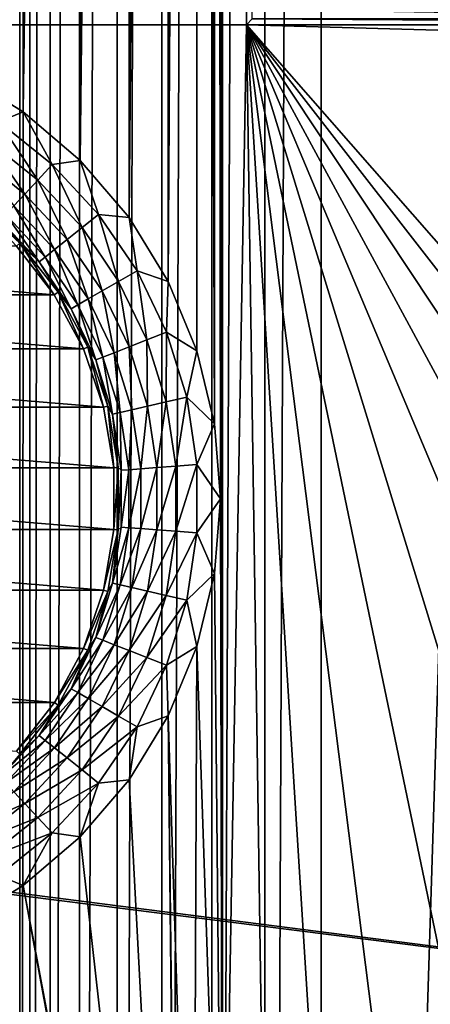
# Model space of a CAD drawing. Header units: metres. Extents: x -205 to 205, y -104 to 104.
# Tile 1021 of 1056: x 27.75 to 31.82, y -29.97 to -20.21. Entities that reach past the tile are written whole.
import ezdxf

# ---------------------------------------------------------------- set-up
doc = ezdxf.new("R2010")
doc.units = ezdxf.units.M
doc.layers.add('solid_01_2-CONSUMER_EHM_BOX_SW0001', color=7, linetype='CONTINUOUS')

msp = doc.modelspace()

# ---------------------------------------------------------------- linework, layer by layer
at = {"layer": 'solid_01_2-CONSUMER_EHM_BOX_SW0001'}
for points in [[(27.853924, 67.360435), (-0.010849, -74.95858), (-0.010778, 75.04142)], [(27.853924, 67.360435), (27.752735, 66.82019), (-0.010849, -74.95858)], [(27.752735, 66.82019), (27.752735, 66.262619), (-0.010849, -74.95858)], [(27.752672, -66.17981), (-0.010849, -74.95858), (27.752735, 66.262619)], [(27.752672, -66.17981), (27.752735, 66.262619), (27.853924, 65.722374)], [(27.853861, -65.639565), (27.752672, -66.17981), (27.853924, 65.722374)], [(27.853861, -65.639565), (27.853924, 65.722374), (28.054935, 65.202545)], [(28.054873, -65.119736), (27.853861, -65.639565), (28.054935, 65.202545)], [(28.054873, -65.119736), (28.054935, 65.202545), (28.344984, 64.735176)], [(28.344923, -64.652359), (28.054873, -65.119736), (28.344984, 64.735176)], [(28.344923, -64.652359), (28.344984, 64.735176), (28.7195, 64.323372)], [(28.719439, -64.240562), (28.344923, -64.652359), (28.7195, 64.323372)], [(28.719439, -64.240562), (28.7195, 64.323372), (29.159649, 63.992062)], [(29.15959, -63.909252), (28.719439, -64.240562), (29.159649, 63.992062)], [(29.15959, -63.909252), (29.159649, 63.992062), (29.656477, 63.74366)], [(29.656416, -63.660851), (29.15959, -63.909252), (29.656477, 63.74366)], [(29.656416, -63.660851), (29.656477, 63.74366), (30.180592, 63.594833)], [(30.180532, -63.51202), (29.656416, -63.660851), (30.180592, 63.594833)], [(30.180532, -63.51202), (30.180592, 63.594833), (30.739216, 63.541405)], [(30.739157, -63.458595), (30.180532, -63.51202), (30.739216, 63.541405)], [(30.739157, -63.458595), (30.739216, 63.541405), (34.739216, 63.541405)], [(30.739157, -63.458595), (34.739216, 63.541405), (34.739155, -63.458595)], [(-42.500065, -37.458561, 108.5), (42.499969, 37.541401, 108.5), (-42.500031, 37.541439, 108.5)], [(-42.500065, -37.458561, 108.5), (42.499935, -37.458599, 108.5), (42.499969, 37.541401, 108.5)], [(29.74127, 25.041218, 6), (29.761179, -33.947803, 6), (29.765892, 34.018085, 6)], [(29.761179, -33.947803, 6), (29.999941, -20.258595, 6), (29.765892, 34.018085, 6)], [(29.999941, -20.258595, 6), (29.99996, 20.341406, 6), (29.765892, 34.018085, 6)], [(29.74127, 25.041218, 6), (29.682863, 24.29949, 6), (29.741247, -24.958782, 6)], [(29.74127, 25.041218, 6), (29.741247, -24.958782, 6), (29.761179, -33.947803, 6)], [(29.682863, 24.29949, 6), (29.509138, 23.576031, 6), (29.682899, -24.217049, 6)], [(29.682863, 24.29949, 6), (29.682899, -24.217049, 6), (29.741247, -24.958782, 6)], [(29.509138, 23.576031, 6), (29.224377, 22.888657, 6), (29.224525, -22.806179, 6)], [(29.509138, 23.576031, 6), (29.224525, -22.806179, 6), (29.509232, -23.493576, 6)], [(29.509138, 23.576031, 6), (29.509232, -23.493576, 6), (29.682899, -24.217049, 6)], [(29.224377, 22.888657, 6), (28.835588, 22.254297, 6), (28.835787, -22.171789, 6)], [(29.224377, 22.888657, 6), (28.835787, -22.171789, 6), (29.224525, -22.806179, 6)], [(28.835588, 22.254297, 6), (28.35235, 21.68857, 6), (28.352594, -21.606024, 6)], [(28.835588, 22.254297, 6), (28.352594, -21.606024, 6), (28.835787, -22.171789, 6)], [(28.35235, 21.68857, 6), (27.78656, 21.205408, 6), (27.786844, -21.122816, 6)], [(28.35235, 21.68857, 6), (27.786844, -21.122816, 6), (28.352594, -21.606024, 6)], [(27.78656, 21.205408, 6), (27.152157, 20.816708, 6), (27.15247, -20.734064, 6)], [(27.78656, 21.205408, 6), (27.15247, -20.734064, 6), (27.786844, -21.122816, 6)], [(30.02704, 1.834297, 9.104041), (29.99996, 20.341406, 6), (29.999941, -20.258595, 6)], [(30.02704, 1.834297, 9.104041), (29.999941, -20.258595, 6), (30.026133, 0.041405, 9)], [(30.026133, 0.041405, 9), (29.999941, -20.258595, 6), (30.027039, -1.751487, 9.104041)], [(30.027039, -1.751487, 9.104041), (29.999941, -20.258595, 6), (30.029749, -3.519576, 9.414596)], [(30.029749, -3.519576, 9.414596), (29.999941, -20.258595, 6), (30.034225, -5.240614, 9.927757)], [(30.034225, -5.240614, 9.927757), (29.999941, -20.258595, 6), (30.040411, -6.890749, 10.63655)], [(30.040411, -6.890749, 10.63655), (29.999941, -20.258595, 6), (30.048216, -8.447193, 11.531049)], [(30.048216, -8.447193, 11.531049), (29.999941, -20.258595, 6), (30.057545, -9.890362, 12.6)], [(30.057539, -20.200998, 12.6), (30.057545, -9.890362, 12.6), (29.999941, -20.258595, 6)], [(-39.498363, -18.956865, 63.099998), (39.498245, -18.956903, 63.099998), (39.498245, -20.260296, 63.099998)], [(-39.498363, -20.260258, 63.099998), (-39.498363, -18.956865, 63.099998), (39.498245, -20.260296, 63.099998)], [(30.057539, -20.200998, 12.6), (29.999941, -20.258595, 6), (38.999943, -20.258598, 6)], [(30.057539, -20.200998, 12.6), (38.999943, -20.258598, 6), (39.057537, -20.201002, 12.6)], [(-40.59803, -20.260258, 63.099998), (40.597908, -30.516182, 63.099998), (-40.598034, -30.515982, 63.099998)], [(-40.59803, -20.260258, 63.099998), (-39.498363, -20.260258, 63.099998), (40.597908, -30.516182, 63.099998)], [(40.597908, -30.516182, 63.099998), (-39.498363, -20.260258, 63.099998), (39.498245, -20.260296, 63.099998)], [(29.761179, -33.947803, 6), (30.188957, -33.010929, 6), (29.999941, -20.258595, 6)], [(38.999943, -20.511686, 6), (38.999943, -20.258598, 6), (29.999941, -20.258595, 6)], [(38.03487, -29.433016, 6), (38.999943, -20.511686, 6), (29.999941, -20.258595, 6)], [(37.016911, -29.2859, 6), (38.03487, -29.433016, 6), (29.999941, -20.258595, 6)], [(35.984287, -29.285801, 6), (37.016911, -29.2859, 6), (29.999941, -20.258595, 6)], [(34.964699, -29.433071, 6), (35.984287, -29.285801, 6), (29.999941, -20.258595, 6)], [(33.976616, -29.724522, 6), (34.964699, -29.433071, 6), (29.999941, -20.258595, 6)], [(33.038162, -30.155346, 6), (33.976616, -29.724522, 6), (29.999941, -20.258595, 6)], [(32.174355, -30.713671, 6), (33.038162, -30.155346, 6), (29.999941, -20.258595, 6)], [(31.40736, -31.381132, 6), (32.174355, -30.713671, 6), (29.999941, -20.258595, 6)], [(30.743738, -32.148026, 6), (31.40736, -31.381132, 6), (29.999941, -20.258595, 6)], [(30.188957, -33.010929, 6), (30.743738, -32.148026, 6), (29.999941, -20.258595, 6)], [(27.546764, -21.223091, 6.024549), (27.786844, -21.122816, 6), (27.15247, -20.734064, 6)], [(27.546764, -21.223091, 6.024549), (28.075066, -21.644398, 6.024549), (27.786844, -21.122816, 6)], [(28.075066, -21.644398, 6.024549), (28.352594, -21.606024, 6), (27.786844, -21.122816, 6)], [(27.931812, -21.798788, 6.097567), (27.546764, -21.223091, 6.024549), (27.428122, -21.397108, 6.097567)], [(27.931812, -21.798788, 6.097567), (28.075066, -21.644398, 6.024549), (27.546764, -21.223091, 6.024549)], [(27.428122, -21.397108, 6.097567), (27.321537, -21.553436, 6.215427), (27.80312, -21.937485, 6.215427)], [(27.931812, -21.798788, 6.097567), (27.428122, -21.397108, 6.097567), (27.80312, -21.937485, 6.215427)], [(27.80312, -21.937485, 6.215427), (27.321537, -21.553436, 6.215427), (27.695383, -22.053598, 6.372272)], [(28.37001, -22.271053, 6.097567), (28.075066, -21.644398, 6.024549), (27.931812, -21.798788, 6.097567)], [(28.075066, -21.644398, 6.024549), (28.534674, -22.139738, 6.024549), (28.352594, -21.606024, 6)], [(28.37001, -22.271053, 6.097567), (28.534674, -22.139738, 6.024549), (28.075066, -21.644398, 6.024549)], [(28.534674, -22.139738, 6.024549), (28.835787, -22.171789, 6), (28.352594, -21.606024, 6)], [(27.931812, -21.798788, 6.097567), (27.80312, -21.937485, 6.215427), (28.222082, -22.389021, 6.215427)], [(28.37001, -22.271053, 6.097567), (27.931812, -21.798788, 6.097567), (28.222082, -22.389021, 6.215427)], [(27.80312, -21.937485, 6.215427), (27.695383, -22.053598, 6.372272), (28.098244, -22.48778, 6.372272)], [(28.222082, -22.389021, 6.215427), (27.80312, -21.937485, 6.215427), (28.098244, -22.48778, 6.372272)], [(27.562883, -22.1964, 6.770193), (27.297939, -22.006155, 6.991273), (27.752552, -22.42466, 6.991273)], [(27.720217, -22.454071, 12), (27.752552, -22.42466, 6.991273), (27.297939, -22.006155, 6.991273)], [(27.695383, -22.053598, 6.372272), (27.613955, -22.141356, 6.560308), (28.004646, -22.562422, 6.560308)], [(28.098244, -22.48778, 6.372272), (27.695383, -22.053598, 6.372272), (28.004646, -22.562422, 6.560308)], [(27.613955, -22.141356, 6.560308), (27.562883, -22.1964, 6.770193), (27.94594, -22.609238, 6.770193)], [(28.004646, -22.562422, 6.560308), (27.613955, -22.141356, 6.560308), (27.94594, -22.609238, 6.770193)], [(28.732925, -22.803354, 6.097567), (28.534674, -22.139738, 6.024549), (28.37001, -22.271053, 6.097567)], [(28.534674, -22.139738, 6.024549), (28.915323, -22.698048, 6.024549), (28.835787, -22.171789, 6)], [(28.732925, -22.803354, 6.097567), (28.915323, -22.698048, 6.024549), (28.534674, -22.139738, 6.024549)], [(27.94594, -22.609238, 6.770193), (27.562883, -22.1964, 6.770193), (27.752552, -22.42466, 6.991273)], [(28.915323, -22.698048, 6.024549), (29.224525, -22.806179, 6), (28.835787, -22.171789, 6)], [(28.37001, -22.271053, 6.097567), (28.222082, -22.389021, 6.215427), (28.569069, -22.897957, 6.215427)], [(28.732925, -22.803354, 6.097567), (28.37001, -22.271053, 6.097567), (28.569069, -22.897957, 6.215427)], [(27.720217, -22.454071, 12), (28.095608, -22.936373, 12), (27.752552, -22.42466, 6.991273)], [(27.94594, -22.609238, 6.770193), (27.752552, -22.42466, 6.991273), (28.13208, -22.912283, 6.991273)], [(28.095608, -22.936373, 12), (28.13208, -22.912283, 6.991273), (27.752552, -22.42466, 6.991273)], [(28.222082, -22.389021, 6.215427), (28.098244, -22.48778, 6.372272), (28.431894, -22.977156, 6.372272)], [(28.569069, -22.897957, 6.215427), (28.222082, -22.389021, 6.215427), (28.431894, -22.977156, 6.372272)], [(28.095608, -22.936373, 12), (22.279562, -22.45418, 12), (21.904182, -22.936508, 12)], [(27.720217, -22.454071, 12), (22.279562, -22.45418, 12), (28.095608, -22.936373, 12)], [(28.098244, -22.48778, 6.372272), (28.004646, -22.562422, 6.560308), (28.328217, -23.037012, 6.560308)], [(28.431894, -22.977156, 6.372272), (28.098244, -22.48778, 6.372272), (28.328217, -23.037012, 6.560308)], [(28.004646, -22.562422, 6.560308), (27.94594, -22.609238, 6.770193), (28.263189, -23.074556, 6.770193)], [(28.263189, -23.074556, 6.770193), (27.94594, -22.609238, 6.770193), (28.13208, -22.912283, 6.991273)], [(28.328217, -23.037012, 6.560308), (28.004646, -22.562422, 6.560308), (28.263189, -23.074556, 6.770193)], [(29.012453, -23.383799, 6.097567), (28.915323, -22.698048, 6.024549), (28.732925, -22.803354, 6.097567)], [(28.915323, -22.698048, 6.024549), (29.208508, -23.306854, 6.024549), (29.224525, -22.806179, 6)], [(29.012453, -23.383799, 6.097567), (29.208508, -23.306854, 6.024549), (28.915323, -22.698048, 6.024549)], [(28.732925, -22.803354, 6.097567), (28.569069, -22.897957, 6.215427), (28.836327, -23.452923, 6.215427)], [(29.012453, -23.383799, 6.097567), (28.732925, -22.803354, 6.097567), (28.836327, -23.452923, 6.215427)], [(29.208508, -23.306854, 6.024549), (29.509232, -23.493576, 6), (29.224525, -22.806179, 6)], [(28.386082, -23.473139, 12), (21.904182, -22.936508, 12), (21.613745, -23.473259, 12)], [(28.095608, -22.936373, 12), (21.904182, -22.936508, 12), (28.386082, -23.473139, 12)], [(28.095608, -22.936373, 12), (28.386082, -23.473139, 12), (28.13208, -22.912283, 6.991273)], [(28.263189, -23.074556, 6.770193), (28.13208, -22.912283, 6.991273), (28.426174, -23.455725, 6.991273)], [(28.386082, -23.473139, 12), (28.426174, -23.455725, 6.991273), (28.13208, -22.912283, 6.991273)], [(28.569069, -22.897957, 6.215427), (28.431894, -22.977156, 6.372272), (28.688879, -23.510792, 6.372272)], [(28.836327, -23.452923, 6.215427), (28.569069, -22.897957, 6.215427), (28.688879, -23.510792, 6.372272)], [(28.328217, -23.037012, 6.560308), (28.263189, -23.074556, 6.770193), (28.507542, -23.581963, 6.770193)], [(28.431894, -22.977156, 6.372272), (28.328217, -23.037012, 6.560308), (28.577438, -23.554529, 6.560308)], [(28.577438, -23.554529, 6.560308), (28.328217, -23.037012, 6.560308), (28.507542, -23.581963, 6.770193)], [(28.688879, -23.510792, 6.372272), (28.431894, -22.977156, 6.372272), (28.577438, -23.554529, 6.560308)], [(28.507542, -23.581963, 6.770193), (28.263189, -23.074556, 6.770193), (28.426174, -23.455725, 6.991273)], [(29.202347, -23.999422, 6.097567), (29.208508, -23.306854, 6.024549), (29.012453, -23.383799, 6.097567)], [(29.202347, -23.999422, 6.097567), (29.407681, -23.952557, 6.024549), (29.208508, -23.306854, 6.024549)], [(29.208508, -23.306854, 6.024549), (29.407681, -23.952557, 6.024549), (29.509232, -23.493576, 6)], [(29.012453, -23.383799, 6.097567), (28.836327, -23.452923, 6.215427), (29.017885, -24.041525, 6.215427)], [(29.202347, -23.999422, 6.097567), (29.012453, -23.383799, 6.097567), (29.017885, -24.041525, 6.215427)], [(28.584383, -24.050686, 12), (21.613745, -23.473259, 12), (21.415438, -24.050911, 12)], [(28.386082, -23.473139, 12), (21.613745, -23.473259, 12), (28.584383, -24.050686, 12)], [(28.386082, -23.473139, 12), (28.584383, -24.050686, 12), (28.426174, -23.455725, 6.991273)], [(28.507542, -23.581963, 6.770193), (28.426174, -23.455725, 6.991273), (28.626808, -24.040159, 6.991273)], [(28.584383, -24.050686, 12), (28.626808, -24.040159, 6.991273), (28.426174, -23.455725, 6.991273)], [(28.688879, -23.510792, 6.372272), (28.577438, -23.554529, 6.560308), (28.746746, -24.103411, 6.560308)], [(28.836327, -23.452923, 6.215427), (28.688879, -23.510792, 6.372272), (28.863461, -24.076771, 6.372272)], [(28.863461, -24.076771, 6.372272), (28.688879, -23.510792, 6.372272), (28.746746, -24.103411, 6.560308)], [(29.017885, -24.041525, 6.215427), (28.836327, -23.452923, 6.215427), (28.863461, -24.076771, 6.372272)], [(29.407681, -23.952557, 6.024549), (29.682899, -24.217049, 6), (29.509232, -23.493576, 6)], [(28.577438, -23.554529, 6.560308), (28.507542, -23.581963, 6.770193), (28.673542, -24.120119, 6.770193)], [(28.673542, -24.120119, 6.770193), (28.507542, -23.581963, 6.770193), (28.626808, -24.040159, 6.991273)], [(28.746746, -24.103411, 6.560308), (28.577438, -23.554529, 6.560308), (28.673542, -24.120119, 6.770193)], [(29.202347, -23.999422, 6.097567), (29.017885, -24.041525, 6.215427), (29.10969, -24.650612, 6.215427)], [(29.298367, -24.636473, 6.097567), (29.202347, -23.999422, 6.097567), (29.10969, -24.650612, 6.215427)], [(29.298367, -24.636473, 6.097567), (29.407681, -23.952557, 6.024549), (29.202347, -23.999422, 6.097567)], [(29.298367, -24.636473, 6.097567), (29.508392, -24.620733, 6.024549), (29.407681, -23.952557, 6.024549)], [(29.407681, -23.952557, 6.024549), (29.508392, -24.620733, 6.024549), (29.682899, -24.217049, 6)], [(28.684961, -24.653397, 12), (21.415438, -24.050911, 12), (21.314905, -24.65354, 12)], [(28.584383, -24.050686, 12), (21.415438, -24.050911, 12), (28.684961, -24.653397, 12)], [(28.584383, -24.050686, 12), (28.684961, -24.653397, 12), (28.626808, -24.040159, 6.991273)], [(28.673542, -24.120119, 6.770193), (28.626808, -24.040159, 6.991273), (28.728512, -24.649649, 6.991273)], [(28.684961, -24.653397, 12), (28.728512, -24.649649, 6.991273), (28.626808, -24.040159, 6.991273)], [(28.746746, -24.103411, 6.560308), (28.673542, -24.120119, 6.770193), (28.757479, -24.677006, 6.770193)], [(28.863461, -24.076771, 6.372272), (28.746746, -24.103411, 6.560308), (28.832355, -24.671394, 6.560308)], [(28.832355, -24.671394, 6.560308), (28.746746, -24.103411, 6.560308), (28.757479, -24.677006, 6.770193)], [(28.951736, -24.662449, 6.372272), (28.863461, -24.076771, 6.372272), (28.832355, -24.671394, 6.560308)], [(29.017885, -24.041525, 6.215427), (28.863461, -24.076771, 6.372272), (28.951736, -24.662449, 6.372272)], [(29.10969, -24.650612, 6.215427), (29.017885, -24.041525, 6.215427), (28.951736, -24.662449, 6.372272)], [(28.757479, -24.677006, 6.770193), (28.673542, -24.120119, 6.770193), (28.728512, -24.649649, 6.991273)], [(29.508392, -24.620733, 6.024549), (29.741247, -24.958782, 6), (29.682899, -24.217049, 6)], [(28.684961, -24.653397, 12), (21.314905, -24.65354, 12), (28.684973, -25.263645, 12)], [(28.684973, -25.263645, 12), (21.314905, -24.65354, 12), (21.314917, -25.263788, 12)], [(28.684961, -24.653397, 12), (28.684973, -25.263645, 12), (28.728512, -24.649649, 6.991273)], [(28.684973, -25.263645, 12), (28.72851, -25.267563, 6.991273), (28.728512, -24.649649, 6.991273)], [(28.757479, -24.677006, 6.770193), (28.728512, -24.649649, 6.991273), (28.72851, -25.267563, 6.991273)], [(28.757479, -25.240183, 6.770193), (28.757479, -24.677006, 6.770193), (28.72851, -25.267563, 6.991273)], [(28.832355, -24.671394, 6.560308), (28.757479, -24.677006, 6.770193), (28.757479, -25.240183, 6.770193)], [(28.832355, -25.245794, 6.560308), (28.832355, -24.671394, 6.560308), (28.757479, -25.240183, 6.770193)], [(28.951736, -24.662449, 6.372272), (28.832355, -24.671394, 6.560308), (28.832355, -25.245794, 6.560308)], [(28.951736, -25.25474, 6.372272), (28.951736, -24.662449, 6.372272), (28.832355, -25.245794, 6.560308)], [(29.10969, -24.650612, 6.215427), (28.951736, -24.662449, 6.372272), (28.951736, -25.25474, 6.372272)], [(29.10969, -25.266577, 6.215427), (29.10969, -24.650612, 6.215427), (28.951736, -25.25474, 6.372272)], [(29.298367, -24.636473, 6.097567), (29.10969, -24.650612, 6.215427), (29.10969, -25.266577, 6.215427)], [(29.298367, -25.280718, 6.097567), (29.298367, -24.636473, 6.097567), (29.10969, -25.266577, 6.215427)], [(29.298367, -25.280718, 6.097567), (29.508392, -25.296457, 6.024549), (29.508392, -24.620733, 6.024549)], [(29.298367, -25.280718, 6.097567), (29.508392, -24.620733, 6.024549), (29.298367, -24.636473, 6.097567)], [(29.508392, -24.620733, 6.024549), (29.508392, -25.296457, 6.024549), (29.741247, -24.958782, 6)], [(29.508392, -25.296457, 6.024549), (29.68284, -25.70051, 6), (29.741247, -24.958782, 6)], [(29.741247, -24.958782, 6), (29.68284, -25.70051, 6), (29.761179, -33.947803, 6)], [(28.684973, -25.263645, 12), (21.314917, -25.263788, 12), (28.58444, -25.866274, 12)], [(28.58444, -25.866274, 12), (21.314917, -25.263788, 12), (21.415495, -25.866501, 12)], [(28.684973, -25.263645, 12), (28.58444, -25.866274, 12), (28.72851, -25.267563, 6.991273)], [(28.58444, -25.866274, 12), (28.626802, -25.87705, 6.991273), (28.72851, -25.267563, 6.991273)], [(28.67354, -25.79707, 6.770193), (28.72851, -25.267563, 6.991273), (28.626802, -25.87705, 6.991273)], [(28.67354, -25.79707, 6.770193), (28.757479, -25.240183, 6.770193), (28.72851, -25.267563, 6.991273)], [(28.832355, -25.245794, 6.560308), (28.757479, -25.240183, 6.770193), (28.67354, -25.79707, 6.770193)], [(28.746746, -25.813778, 6.560308), (28.832355, -25.245794, 6.560308), (28.67354, -25.79707, 6.770193)], [(28.951736, -25.25474, 6.372272), (28.832355, -25.245794, 6.560308), (28.746746, -25.813778, 6.560308)], [(28.863461, -25.840418, 6.372272), (28.951736, -25.25474, 6.372272), (28.746746, -25.813778, 6.560308)], [(29.10969, -25.266577, 6.215427), (28.951736, -25.25474, 6.372272), (28.863461, -25.840418, 6.372272)], [(29.017885, -25.875664, 6.215427), (29.10969, -25.266577, 6.215427), (28.863461, -25.840418, 6.372272)], [(29.298367, -25.280718, 6.097567), (29.10969, -25.266577, 6.215427), (29.017885, -25.875664, 6.215427)], [(29.202347, -25.917767, 6.097567), (29.298367, -25.280718, 6.097567), (29.017885, -25.875664, 6.215427)], [(29.202347, -25.917767, 6.097567), (29.508392, -25.296457, 6.024549), (29.298367, -25.280718, 6.097567)], [(29.202347, -25.917767, 6.097567), (29.407681, -25.964632, 6.024549), (29.508392, -25.296457, 6.024549)], [(29.508392, -25.296457, 6.024549), (29.407681, -25.964632, 6.024549), (29.68284, -25.70051, 6)], [(29.407681, -25.964632, 6.024549), (29.509115, -26.423969, 6), (29.68284, -25.70051, 6)], [(29.68284, -25.70051, 6), (29.509115, -26.423969, 6), (29.761179, -33.947803, 6)], [(28.58444, -25.866274, 12), (21.415495, -25.866501, 12), (28.386135, -26.443926, 12)], [(28.386135, -26.443926, 12), (21.415495, -25.866501, 12), (21.613796, -26.444046, 12)], [(28.58444, -25.866274, 12), (28.386135, -26.443926, 12), (28.626802, -25.87705, 6.991273)], [(28.507542, -26.335226, 6.770193), (28.67354, -25.79707, 6.770193), (28.626802, -25.87705, 6.991273)], [(28.746746, -25.813778, 6.560308), (28.67354, -25.79707, 6.770193), (28.507542, -26.335226, 6.770193)], [(28.577438, -26.362659, 6.560308), (28.746746, -25.813778, 6.560308), (28.507542, -26.335226, 6.770193)], [(28.863461, -25.840418, 6.372272), (28.746746, -25.813778, 6.560308), (28.577438, -26.362659, 6.560308)], [(28.688879, -26.406397, 6.372272), (28.863461, -25.840418, 6.372272), (28.577438, -26.362659, 6.560308)], [(29.017885, -25.875664, 6.215427), (28.863461, -25.840418, 6.372272), (28.688879, -26.406397, 6.372272)], [(28.386135, -26.443926, 12), (28.426163, -26.461485, 6.991273), (28.626802, -25.87705, 6.991273)], [(28.507542, -26.335226, 6.770193), (28.626802, -25.87705, 6.991273), (28.426163, -26.461485, 6.991273)], [(28.836325, -26.464266, 6.215427), (29.017885, -25.875664, 6.215427), (28.688879, -26.406397, 6.372272)], [(29.202347, -25.917767, 6.097567), (29.017885, -25.875664, 6.215427), (28.836325, -26.464266, 6.215427)], [(29.012451, -26.53339, 6.097567), (29.202347, -25.917767, 6.097567), (28.836325, -26.464266, 6.215427)], [(29.012451, -26.53339, 6.097567), (29.407681, -25.964632, 6.024549), (29.202347, -25.917767, 6.097567)], [(29.012451, -26.53339, 6.097567), (29.208506, -26.610336, 6.024549), (29.407681, -25.964632, 6.024549)], [(29.407681, -25.964632, 6.024549), (29.208506, -26.610336, 6.024549), (29.509115, -26.423969, 6)], [(28.263187, -26.842632, 6.770193), (28.507542, -26.335226, 6.770193), (28.426163, -26.461485, 6.991273)], [(28.577438, -26.362659, 6.560308), (28.507542, -26.335226, 6.770193), (28.263187, -26.842632, 6.770193)], [(28.386135, -26.443926, 12), (21.613796, -26.444046, 12), (28.095695, -26.980677, 12)], [(28.095695, -26.980677, 12), (21.613796, -26.444046, 12), (21.904272, -26.980812, 12)], [(28.386135, -26.443926, 12), (28.095695, -26.980677, 12), (28.426163, -26.461485, 6.991273)], [(28.328215, -26.880175, 6.560308), (28.577438, -26.362659, 6.560308), (28.263187, -26.842632, 6.770193)], [(28.688879, -26.406397, 6.372272), (28.577438, -26.362659, 6.560308), (28.328215, -26.880175, 6.560308)], [(28.431892, -26.940033, 6.372272), (28.688879, -26.406397, 6.372272), (28.328215, -26.880175, 6.560308)], [(28.836325, -26.464266, 6.215427), (28.688879, -26.406397, 6.372272), (28.431892, -26.940033, 6.372272)], [(29.208506, -26.610336, 6.024549), (29.224352, -27.111343, 6), (29.509115, -26.423969, 6)], [(29.509115, -26.423969, 6), (29.224352, -27.111343, 6), (29.472137, -34.933788, 6)], [(29.509115, -26.423969, 6), (29.472137, -34.933788, 6), (29.761179, -33.947803, 6)], [(28.095695, -26.980677, 12), (28.132067, -27.004925, 6.991273), (28.426163, -26.461485, 6.991273)], [(28.263187, -26.842632, 6.770193), (28.426163, -26.461485, 6.991273), (28.132067, -27.004925, 6.991273)], [(28.569067, -27.019232, 6.215427), (28.836325, -26.464266, 6.215427), (28.431892, -26.940033, 6.372272)], [(29.012451, -26.53339, 6.097567), (28.836325, -26.464266, 6.215427), (28.569067, -27.019232, 6.215427)], [(28.732924, -27.113834, 6.097567), (29.012451, -26.53339, 6.097567), (28.569067, -27.019232, 6.215427)], [(28.732924, -27.113834, 6.097567), (29.208506, -26.610336, 6.024549), (29.012451, -26.53339, 6.097567)], [(28.732924, -27.113834, 6.097567), (28.915321, -27.219141, 6.024549), (29.208506, -26.610336, 6.024549)], [(29.208506, -26.610336, 6.024549), (28.915321, -27.219141, 6.024549), (29.224352, -27.111343, 6)], [(27.945938, -27.307951, 6.770193), (28.263187, -26.842632, 6.770193), (28.132067, -27.004925, 6.991273)], [(28.328215, -26.880175, 6.560308), (28.263187, -26.842632, 6.770193), (27.945938, -27.307951, 6.770193)], [(28.004644, -27.354767, 6.560308), (28.328215, -26.880175, 6.560308), (27.945938, -27.307951, 6.770193)], [(28.431892, -26.940033, 6.372272), (28.328215, -26.880175, 6.560308), (28.004644, -27.354767, 6.560308)], [(28.098242, -27.429409, 6.372272), (28.431892, -26.940033, 6.372272), (28.004644, -27.354767, 6.560308)], [(28.569067, -27.019232, 6.215427), (28.431892, -26.940033, 6.372272), (28.098242, -27.429409, 6.372272)], [(28.095695, -26.980677, 12), (21.904272, -26.980812, 12), (27.720316, -27.463005, 12)], [(28.095695, -26.980677, 12), (27.720316, -27.463005, 12), (28.132067, -27.004925, 6.991273)], [(27.720316, -27.463005, 12), (27.752535, -27.492544, 6.991273), (28.132067, -27.004925, 6.991273)], [(27.945938, -27.307951, 6.770193), (28.132067, -27.004925, 6.991273), (27.752535, -27.492544, 6.991273)], [(28.22208, -27.528168, 6.215427), (28.569067, -27.019232, 6.215427), (28.098242, -27.429409, 6.372272)], [(28.732924, -27.113834, 6.097567), (28.569067, -27.019232, 6.215427), (28.22208, -27.528168, 6.215427)], [(28.370007, -27.646135, 6.097567), (28.732924, -27.113834, 6.097567), (28.22208, -27.528168, 6.215427)], [(28.370007, -27.646135, 6.097567), (28.915321, -27.219141, 6.024549), (28.732924, -27.113834, 6.097567)], [(29.224352, -27.111343, 6), (28.835566, -27.745703, 6), (29.327618, -36.98082, 6)], [(28.915321, -27.219141, 6.024549), (28.835566, -27.745703, 6), (29.224352, -27.111343, 6)], [(29.224352, -27.111343, 6), (29.326571, -35.950905, 6), (29.472137, -34.933788, 6)], [(29.224352, -27.111343, 6), (29.327618, -36.98082, 6), (29.326571, -35.950905, 6)], [(28.370007, -27.646135, 6.097567), (28.534672, -27.777451, 6.024549), (28.915321, -27.219141, 6.024549)], [(28.915321, -27.219141, 6.024549), (28.534672, -27.777451, 6.024549), (28.835566, -27.745703, 6)], [(27.56288, -27.720789, 6.770193), (27.945938, -27.307951, 6.770193), (27.752535, -27.492544, 6.991273)], [(28.004644, -27.354767, 6.560308), (27.945938, -27.307951, 6.770193), (27.56288, -27.720789, 6.770193)], [(27.613953, -27.775831, 6.560308), (28.004644, -27.354767, 6.560308), (27.56288, -27.720789, 6.770193)], [(28.098242, -27.429409, 6.372272), (28.004644, -27.354767, 6.560308), (27.613953, -27.775831, 6.560308)], [(27.695379, -27.86359, 6.372272), (28.098242, -27.429409, 6.372272), (27.613953, -27.775831, 6.560308)], [(28.22208, -27.528168, 6.215427), (28.098242, -27.429409, 6.372272), (27.695379, -27.86359, 6.372272)], [(27.803116, -27.979702, 6.215427), (28.22208, -27.528168, 6.215427), (27.695379, -27.86359, 6.372272)], [(28.370007, -27.646135, 6.097567), (28.22208, -27.528168, 6.215427), (27.803116, -27.979702, 6.215427)], [(27.931808, -28.118401, 6.097567), (28.370007, -27.646135, 6.097567), (27.803116, -27.979702, 6.215427)], [(27.931808, -28.118401, 6.097567), (28.534672, -27.777451, 6.024549), (28.370007, -27.646135, 6.097567)], [(27.931808, -28.118401, 6.097567), (28.075062, -28.272791, 6.024549), (28.534672, -27.777451, 6.024549)], [(28.534672, -27.777451, 6.024549), (28.075062, -28.272791, 6.024549), (28.352325, -28.31143, 6)], [(28.835566, -27.745703, 6), (28.352325, -28.31143, 6), (29.327618, -36.98082, 6)], [(28.534672, -27.777451, 6.024549), (28.352325, -28.31143, 6), (28.835566, -27.745703, 6)], [(27.803116, -27.979702, 6.215427), (27.695379, -27.86359, 6.372272), (27.232307, -28.232878, 6.372272)], [(27.321535, -28.36375, 6.215427), (27.803116, -27.979702, 6.215427), (27.232307, -28.232878, 6.372272)], [(27.931808, -28.118401, 6.097567), (27.803116, -27.979702, 6.215427), (27.321535, -28.36375, 6.215427)], [(27.428118, -28.520081, 6.097567), (27.931808, -28.118401, 6.097567), (27.321535, -28.36375, 6.215427)], [(27.428118, -28.520081, 6.097567), (28.075062, -28.272791, 6.024549), (27.931808, -28.118401, 6.097567)], [(27.428118, -28.520081, 6.097567), (27.546761, -28.694098, 6.024549), (28.075062, -28.272791, 6.024549)], [(28.075062, -28.272791, 6.024549), (27.546761, -28.694098, 6.024549), (27.786537, -28.794592, 6)], [(28.075062, -28.272791, 6.024549), (27.786537, -28.794592, 6), (28.352325, -28.31143, 6)], [(28.352325, -28.31143, 6), (27.786537, -28.794592, 6), (29.327618, -36.98082, 6)], [(27.546761, -28.694098, 6.024549), (27.152132, -29.183292, 6), (27.786537, -28.794592, 6)], [(27.786537, -28.794592, 6), (27.152132, -29.183292, 6), (29.474903, -37.996052, 6)], [(27.786537, -28.794592, 6), (29.474903, -37.996052, 6), (29.327618, -36.98082, 6)], [(27.152132, -29.183292, 6), (26.464737, -29.46796, 6), (29.474903, -37.996052, 6)], [(26.464737, -29.46796, 6), (25.741291, -29.641586, 6), (29.761034, -38.969013, 6)], [(26.464737, -29.46796, 6), (29.761034, -38.969013, 6), (29.474903, -37.996052, 6)], [(25.741291, -29.641586, 6), (25.280481, -38.969337, 6), (29.761034, -38.969013, 6)]]:
    msp.add_3dface(points, dxfattribs=at)

doc.saveas('drawing.dxf')
